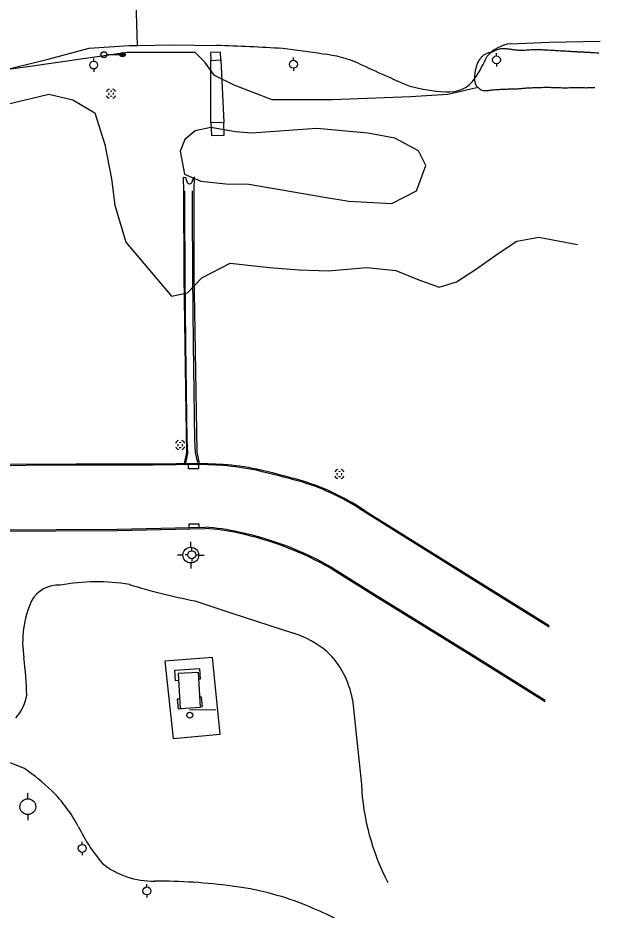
# Model space of a CAD drawing. Extents: x 2145380 to 2156929, y 139568 to 149130.
# Drawn here: x 2151144.8 to 2151441, y 146534.5 to 146988.5 of the extents above; entities that cross this region are included whole.
import ezdxf

# ---------------------------------------------------------------- set-up
doc = ezdxf.new("R2010")
doc.units = 0
for name, color, linetype in [('TOPO_Asphalt', 7, 'Continuous'), ('TOPO_Concrete', 7, 'Continuous'), ('TOPO_Curb Back', 7, 'Continuous'), ('TOPO_Dirt Grav', 7, 'Continuous'), ('TOPO_DRAIN_Headwall', 7, 'Continuous'), ('TOPO_DRAIN_Inlet Grate', 7, 'Continuous'), ('TOPO_DRAIN_Manhole', 7, 'Continuous'), ('TOPO_Fence', 7, 'Continuous'), ('TOPO_Flowline', 7, 'Continuous'), ('TOPO_Light Pole', 7, 'Continuous'), ('TOPO_Misc Line', 7, 'Continuous'), ('TOPO_Pipeline', 7, 'Continuous'), ('TOPO_Power Pole', 7, 'Continuous'), ('TOPO_Tree', 7, 'Continuous'), ('TOPO_Tree Line', 7, 'Continuous'), ('TOPO_Wall Freestanding', 7, 'Continuous'), ('TOPO_Water Fire Hydrant', 7, 'Continuous'), ('TOPO_Well Water Drilled', 7, 'Continuous')]:
    doc.layers.add(name, color=color, linetype=linetype)

# ---------------------------------------------------------------- blocks, each defined once
blk = doc.blocks.new('FIRHYD')
at = {"layer": 'TOPO_Water Fire Hydrant'}
for p, q in [((0, 10.2), (0, 17.3)), ((10.2, 0), (17.3, 0)), ((-10.2, 0), (-17.3, 0)), ((0, -10.2), (0, -17.3))]:
    blk.add_line(p, q, dxfattribs=at)
blk.add_circle((0, 0), 10.2, dxfattribs=at)
blk = doc.blocks.new('POWPOL')
at = {"layer": 'TOPO_Power Pole'}
for p, q in [((0, 10.2), (0, 17.3)), ((0, -10.2), (0, -17.3))]:
    blk.add_line(p, q, dxfattribs=at)
blk.add_circle((0, 0), 10.2, dxfattribs=at)
blk = doc.blocks.new('MHEXST')
at = {"layer": 'TOPO_DRAIN_Manhole'}
for centre, radius, start, end in [((-0.1, 0.3), 12.7, 112.9748, 158.2636), ((-0.1, 0.1), 6.35, 157.9722, 204.161), ((-0.1, 0.1), 6.35, 66.1941, 113.691), ((-0.1, 0.3), 12.7, 22.0744, 68.6991), ((-0.1, 0.1), 6.35, 336.8023, 21.4046), ((-0.1, 0.3), 12.7, 202.6921, 248.1938), ((-0.1, 0.1), 6.35, 248.5791, 293.1995), ((-0.1, 0.3), 12.7, 291.7963, 337.3032)]:
    blk.add_arc(centre, radius, start, end, dxfattribs=at)
blk = doc.blocks.new('LP')
at = {"layer": 'TOPO_Light Pole'}
blk.add_line((3.8, 0), (20.3, 0), dxfattribs=at)
for points in [[(20.3, 0), (27.9, 0)], [(20.3, 0), (23.5, 0)], [(20.8, 1.3), (27.4, 1.3)], [(20.8, 1.3), (23.5, 1.3)], [(23.7, 1.3), (27.4, 1.3)], [(23.7, 0), (27.9, 0)], [(20.8, -1.3), (27.4, -1.3)], [(20.8, -1.3), (23.5, -1.3)], [(23.7, -1.3), (27.4, -1.3)]]:
    blk.add_lwpolyline(points, dxfattribs=at)
blk.add_circle((0, 0), 3.81, dxfattribs=at)
blk.add_ellipse((24.1, 0), major_axis=(3.81, 0), ratio=0.666667, dxfattribs=at)
blk = doc.blocks.new('DRLWEL')
at = {"layer": 'TOPO_Well Water Drilled'}
blk.add_circle((0, 0), 3.81, dxfattribs=at)

msp = doc.modelspace()

# ---------------------------------------------------------------- linework, layer by layer
at = {"layer": 'TOPO_Asphalt'}
msp.add_lwpolyline([(2151007.26, 147202.82), (2151013.49, 147201.75), (2151017.45, 147197.83), (2151027.14, 147194.06), (2151021.54, 147178.62), (2151018.56, 147143.46), (2151017.95, 147105.88), (2151017.5, 147049.29), (2151018.15, 146997.6), (2151018.94, 146975.35), (2151019.5, 146964.7), (2151020.14, 146953.42), (2151064.26, 146954.67), (2151108.27, 146957.52), (2151135.16, 146961.32), (2151160.31, 146967.35), (2151181.02, 146973.11), (2151201.45, 146974.43), (2151205.64, 146974.31), (2151204.56, 147013.05), (2151207.69, 147013.1), (2151207.24, 147102.83)], dxfattribs=at)
at = {"layer": 'TOPO_Concrete'}
for p, q in [((2151243.01, 146934.99), (2151243.04, 146966.77)), ((2151248.12, 146967.05), (2151249.54, 146935.23))]:
    msp.add_line(p, q, dxfattribs=at)
for points in [[(2151230.19, 146907.1), (2151228.88, 146907.16), (2151229.08, 146900.48)], [(2151234.52, 146900.98), (2151234.72, 146907.37), (2151234.09, 146907.15)], [(2151229.08, 146900.48), (2151229.16, 146856.99), (2151230.3, 146787.62), (2151230.59, 146767.39), (2151229.37, 146761.67)], [(2151237.19, 146761.79), (2151235.98, 146767.62), (2151234.9, 146839.2), (2151234.52, 146857.01), (2151234.52, 146900.98)]]:
    msp.add_lwpolyline(points, dxfattribs=at)
at = {"layer": 'TOPO_Curb Back'}
for points in [[(2151249.2, 146760.69), (2151237.29, 146761.2), (2151213.67, 146760.83), (2151174.47, 146760.87), (2151123.22, 146760.56), (2151060.78, 146760.04), (2150985.57, 146759.56), (2150971.25, 146759.5)], [(2151249.24, 146761.29), (2151237.3, 146761.8), (2151213.67, 146761.43), (2151174.47, 146761.47), (2151123.21, 146761.16), (2151060.78, 146760.64), (2150985.57, 146760.16), (2150971.26, 146760.1)], [(2151414.99, 146678.44), (2151380.21, 146700.15), (2151322.15, 146736.4)], [(2151415.02, 146679.13), (2151380.53, 146700.66), (2151322.48, 146736.9)], [(2150970.45, 146726.58), (2151002.42, 146727.01), (2151056.99, 146727.53), (2151132.99, 146727.96), (2151195.26, 146728.34), (2151232.21, 146729.16), (2151240.04, 146729.3)], [(2150970.46, 146725.98), (2151002.43, 146726.41), (2151057, 146726.93), (2151132.99, 146727.36), (2151195.27, 146727.74), (2151232.22, 146728.56), (2151240.03, 146728.7)], [(2151304.49, 146708.12), (2151325.93, 146694.8), (2151374.98, 146664.37), (2151412.98, 146640.71)], [(2151304.8, 146708.63), (2151326.25, 146695.31), (2151375.3, 146664.88), (2151413.02, 146641.4)]]:
    msp.add_lwpolyline(points, dxfattribs=at)
for centre, radius, start, end in [((2151236.25, 146608.99), 152.25, 78.6715, 85.1186), ((2151236.25, 146608.99), 152.85, 78.6681, 85.1234), ((2151133.32, 146190.66), 582.95, 74.47668, 76.82902), ((2151133.34, 146190.73), 583.48, 74.47563, 76.83003), ((2151254.14, 146638.19), 119.46, 55.2945, 72.8603), ((2151254.13, 146638.19), 120.06, 55.3016, 72.8643), ((2151233.7, 146621.95), 107.53, 77.3553, 86.6215), ((2151233.7, 146621.95), 106.93, 77.3535, 86.6091), ((2151223.46, 146567.7), 162.12, 60.0123, 78.0206), ((2151223.46, 146567.7), 162.72, 60.0089, 78.0193)]:
    msp.add_arc(centre, radius, start, end, dxfattribs=at)
at = {"layer": 'TOPO_Dirt Grav'}
for points in [[(2151205.64, 146974.31), (2151223.23, 146974.69), (2151245.87, 146974.4)], [(2151395.35, 146975.31), (2151415.05, 146976.14), (2151440.99, 146976.65)], [(2151234.75, 146691.9), (2151253.73, 146685.63), (2151285.01, 146675.38)], [(2151314.96, 146641.74), (2151319.52, 146598.44)]]:
    msp.add_lwpolyline(points, dxfattribs=at)
for centre, radius, start, end in [((2151209.09, 145804.9), 1170.08, 86.54844, 88.19844), ((2151398.29, 146955.61), 19.92, 98.4982, 137.9059), ((2151235.58, 146578.55), 396.75, 80.6585, 83.6397), ((2151294.11, 146910.36), 59.96, 65.9205, 84.3831), ((2151624.87, 147617.36), 720.59, 244.84598, 247.07317), ((2151307.69, 147003.38), 83.26, 326.8574, 335.5846), ((2151364.25, 146966.42), 15.69, 262.9057, 326.9425), ((2151366.43, 147036.32), 85.58, 254.9111, 267.2409), ((2151165.45, 146684.09), 15.74, 86.9404, 150.2746), ((2151184.98, 146600.16), 101.38, 80.5579, 100.6264), ((2151292.88, 146995.19), 308.82, 252.8102, 259.15), ((2151197.58, 146671.02), 50.33, 155.5022, 189.2603), ((2151269.79, 146627.34), 50.4, 50.2137, 72.4184), ((2151272.09, 146634.56), 43.46, 9.5035, 46.4507), ((2150909.36, 146635.01), 240.17, 2.1224, 6.6741), ((2151127.23, 146647.47), 22.42, 317.431, 350.8488), ((2151129.84, 146570.27), 40.61, 63.18, 89.1764), ((2151090.9, 146521.88), 102.18, 45.9685, 55.9167), ((2151440.81, 146604.52), 121.44, 182.8669, 207.3827), ((2151111.96, 146543.83), 71.76, 27.6505, 45.8818), ((2151257.11, 146616.77), 90.71, 205.9137, 220.0867), ((2151213.57, 146590.82), 41.5, 231.4647, 271.1502), ((2151214.07, 146238.89), 310.44, 82.6322, 89.9391), ((2151234.28, 146394.19), 153.83, 68.7921, 82.6774), ((2151192.09, 146298.76), 258.11, 61.1537, 67.7242)]:
    msp.add_arc(centre, radius, start, end, dxfattribs=at)
at = {"layer": 'TOPO_DRAIN_Headwall'}
msp.add_lwpolyline([(2151243.01, 146934.99), (2151243.24, 146928.61), (2151249.8, 146928.85), (2151249.57, 146935.23)], close=True, dxfattribs=at)
for points in [[(2151231.08, 146904.52), (2151230.19, 146907.1)], [(2151234.09, 146907.15), (2151233.18, 146904.46)]]:
    msp.add_lwpolyline(points, dxfattribs=at)
msp.add_arc((2151232.16, 146905.55), 1.5, 223.6547, 313.0422, dxfattribs=at)
at = {"layer": 'TOPO_DRAIN_Inlet Grate'}
msp.add_lwpolyline([(2151243.04, 146966.77), (2151248.12, 146967.05), (2151247.89, 146971.07), (2151242.81, 146970.79)], close=True, dxfattribs=at)
for points in [[(2151236.69, 146761.19), (2151236.7, 146759.1), (2151231.64, 146759.07), (2151231.62, 146761.11)], [(2151237.03, 146729.24), (2151237.02, 146730.96), (2151231.71, 146730.93), (2151231.72, 146729.15)]]:
    msp.add_lwpolyline(points, dxfattribs=at)
at = {"layer": 'TOPO_Fence'}
msp.add_lwpolyline([(2151219.51, 146661.14), (2151223.8, 146621.88), (2151247.68, 146624.03), (2151243.75, 146663), (2151219.51, 146661.14)], dxfattribs=at)
at = {"layer": 'TOPO_Flowline'}
for points in [[(2151230.17, 146762.02), (2151231.34, 146766.84), (2151231.01, 146773.78), (2151230.28, 146822.56), (2151229.89, 146857.4), (2151229.87, 146865.45), (2151229.69, 146884.06), (2151229.82, 146900.49)], [(2151236.39, 146762.29), (2151235.21, 146767.31), (2151234.89, 146773.9), (2151234.16, 146822.61), (2151233.75, 146857.42), (2151233.75, 146865.47), (2151233.64, 146884.03), (2151233.68, 146900.46)]]:
    msp.add_lwpolyline(points, dxfattribs=at)
at = {"layer": 'TOPO_Misc Line'}
msp.add_lwpolyline([(2151226.4, 146654.92), (2151227.33, 146637.19), (2151237.64, 146637.73), (2151236.71, 146655.46)], close=True, dxfattribs=at)
at = {"layer": 'TOPO_Pipeline'}
msp.add_line((2151245.52, 146636.47), (2151232.1, 146636.3), dxfattribs=at)
at = {"layer": 'TOPO_Tree'}
for points in [[(2151378.91, 146952.99), (2151363.57, 146949.38), (2151344.48, 146948.35), (2151304.83, 146946.76), (2151274.21, 146946.8), (2151254.82, 146954.24), (2151244.83, 146959.11), (2151239.93, 146965.91), (2151235.04, 146970.82), (2151200.48, 146970.75), (2151147.45, 146963.23), (2151070.49, 146953.08)], [(2151133.59, 146943.14), (2151160.62, 146949.57), (2151172.82, 146946.77), (2151183.9, 146940.18), (2151189.02, 146924.09), (2151192.52, 146906.5), (2151194.09, 146893.17), (2151199.81, 146874.28), (2151223.04, 146846.95), (2151231.1, 146848.57), (2151238.37, 146856.11), (2151252.8, 146863.7), (2151272.57, 146861.52), (2151287.97, 146860.31), (2151302.62, 146859.75), (2151322.36, 146861.37), (2151337.1, 146859.9), (2151348.82, 146855.13), (2151359.05, 146851.41), (2151368, 146854.19), (2151378.16, 146860.76), (2151389.13, 146868.57), (2151398.56, 146874.8), (2151409.82, 146876.85), (2151429.39, 146873.17)], [(2151229.61, 146908.89), (2151237.86, 146905.33), (2151250.55, 146904.01), (2151262.23, 146903.76), (2151300.71, 146897.19), (2151313.15, 146895.22), (2151334.97, 146893.97), (2151347.6, 146900.47), (2151352.28, 146913.34), (2151348.53, 146920.72), (2151336.55, 146927.31), (2151322.87, 146929.85), (2151296.93, 146932.23), (2151263.7, 146929.86), (2151255.47, 146930.47), (2151242.94, 146932.69), (2151235.06, 146930.99), (2151229.82, 146926.59), (2151227.39, 146920.56), (2151229.61, 146908.89)]]:
    msp.add_lwpolyline(points, dxfattribs=at)
at = {"layer": 'TOPO_Tree Line'}
msp.add_open_spline([(2151440.28, 146970.49), (2151438.64, 146970.59), (2151437, 146970.69), (2151435.36, 146970.79), (2151433.47, 146970.91), (2151431.57, 146970.95), (2151429.68, 146971.06), (2151427.89, 146971.16), (2151426.11, 146971.27), (2151424.33, 146971.37), (2151422.58, 146971.48), (2151420.83, 146971.58), (2151419.09, 146971.68), (2151417.3, 146971.79), (2151415.52, 146971.89), (2151413.73, 146972), (2151412.25, 146972.08), (2151410.76, 146972.12), (2151409.27, 146972.15), (2151407.93, 146972.18), (2151406.59, 146972.13), (2151405.25, 146972.08), (2151403.95, 146972.04), (2151402.65, 146971.82), (2151401.34, 146971.8), (2151400.28, 146971.79), (2151399.22, 146971.9), (2151398.17, 146972.02), (2151397.12, 146972.15), (2151396.09, 146972.34), (2151395.05, 146972.48), (2151394.09, 146972.6), (2151393.12, 146972.68), (2151392.15, 146972.7), (2151390.95, 146972.73), (2151389.75, 146972.54), (2151388.57, 146972.16), (2151387.63, 146971.85), (2151386.81, 146971.38), (2151385.92, 146971.05), (2151385.1, 146970.75), (2151384.22, 146970.62), (2151383.4, 146970.29), (2151381.96, 146969.71), (2151380.78, 146968.72), (2151379.79, 146967.45), (2151379.09, 146966.55), (2151378.65, 146965.61), (2151378.29, 146964.57), (2151377.75, 146963.03), (2151377.4, 146961.48), (2151377.17, 146959.91), (2151376.97, 146958.62), (2151377, 146957.28), (2151377.25, 146955.98), (2151377.46, 146954.85), (2151377.9, 146953.86), (2151378.91, 146952.99), (2151380.19, 146951.88), (2151381.54, 146951.34), (2151382.98, 146951.46), (2151384.17, 146951.55), (2151385.35, 146951.74), (2151386.54, 146951.83), (2151387.78, 146951.92), (2151389.01, 146952.05), (2151390.25, 146952.11), (2151391.49, 146952.16), (2151392.74, 146952.21), (2151393.99, 146952.25), (2151394.9, 146952.27), (2151395.82, 146952.29), (2151396.73, 146952.32), (2151397.72, 146952.35), (2151398.71, 146952.38), (2151399.69, 146952.44), (2151400.68, 146952.5), (2151401.66, 146952.64), (2151402.65, 146952.71), (2151403.54, 146952.79), (2151404.43, 146952.86), (2151405.32, 146952.9), (2151406.74, 146952.95), (2151408.15, 146952.97), (2151409.56, 146953.02), (2151410.88, 146953.06), (2151412.2, 146953.15), (2151413.52, 146953.16), (2151414.51, 146953.16), (2151415.5, 146953.11), (2151416.49, 146953.08), (2151417.53, 146953.05), (2151418.56, 146953.01), (2151419.6, 146952.98), (2151420.97, 146952.94), (2151422.35, 146952.92), (2151423.73, 146952.92), (2151425.47, 146952.91), (2151427.22, 146953.05), (2151428.96, 146953.06), (2151431.03, 146953.08), (2151433.11, 146952.9), (2151435.19, 146952.96), (2151436.21, 146952.99), (2151437.23, 146953.01), (2151438.26, 146953.04)], degree=3, dxfattribs=at)
at = {"layer": 'TOPO_Wall Freestanding'}
for points in [[(2151226.59, 146651.33), (2151225.03, 146651.23), (2151224.67, 146656.57), (2151237.15, 146657.42), (2151237.51, 146652.07), (2151236.89, 146652.03)], [(2151237.63, 146637.96), (2151238.71, 146638.06), (2151238.25, 146642.94), (2151237.37, 146642.86)], [(2151227.09, 146641.89), (2151225.83, 146641.78), (2151226.29, 146636.9), (2151231.97, 146637.43)]]:
    msp.add_lwpolyline(points, dxfattribs=at)

# ---------------------------------------------------------------- block references
at = {"layer": 'TOPO_DRAIN_Manhole', "xscale": 0.19685000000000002, "yscale": 0.19685000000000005}
for p in [(2151192.24, 146949.85), (2151227.41, 146771.09), (2151308.38, 146756.33)]:
    msp.add_blockref('MHEXST', p, dxfattribs=at)
at = {"layer": 'TOPO_Light Pole', "xscale": 0.39370000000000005, "yscale": 0.3937000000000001}
msp.add_blockref('LP', (2151188.57, 146969.74), dxfattribs=at)
at = {"layer": 'TOPO_Power Pole'}
for p, xscale, yscale in [((2151388.26, 146967.09), 0.19685000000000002, 0.19685000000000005), ((2151183.38, 146964.44), 0.19685000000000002, 0.19685000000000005), ((2151284.97, 146964.85), 0.19685000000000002, 0.19685000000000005), ((2151149.88, 146587.14), 0.39370000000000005, 0.3937000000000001), ((2151177.56, 146565.92), 0.19685000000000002, 0.19685000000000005), ((2151210.46, 146544.3), 0.19685000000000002, 0.19685000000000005)]:
    msp.add_blockref('POWPOL', p, dxfattribs=dict(at, xscale=xscale, yscale=yscale))
at = {"layer": 'TOPO_Water Fire Hydrant'}
for p, xscale, yscale in [((2151232.78, 146715.15), 0.39370000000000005, 0.3937000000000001), ((2151233.28, 146715.32), 0.19685000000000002, 0.19685000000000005)]:
    msp.add_blockref('FIRHYD', p, dxfattribs=dict(at, xscale=xscale, yscale=yscale))
at = {"layer": 'TOPO_Well Water Drilled', "xscale": 0.39370000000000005, "yscale": 0.3937000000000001}
msp.add_blockref('DRLWEL', (2151232.26, 146633.68), dxfattribs=at)

doc.saveas('drawing.dxf')
